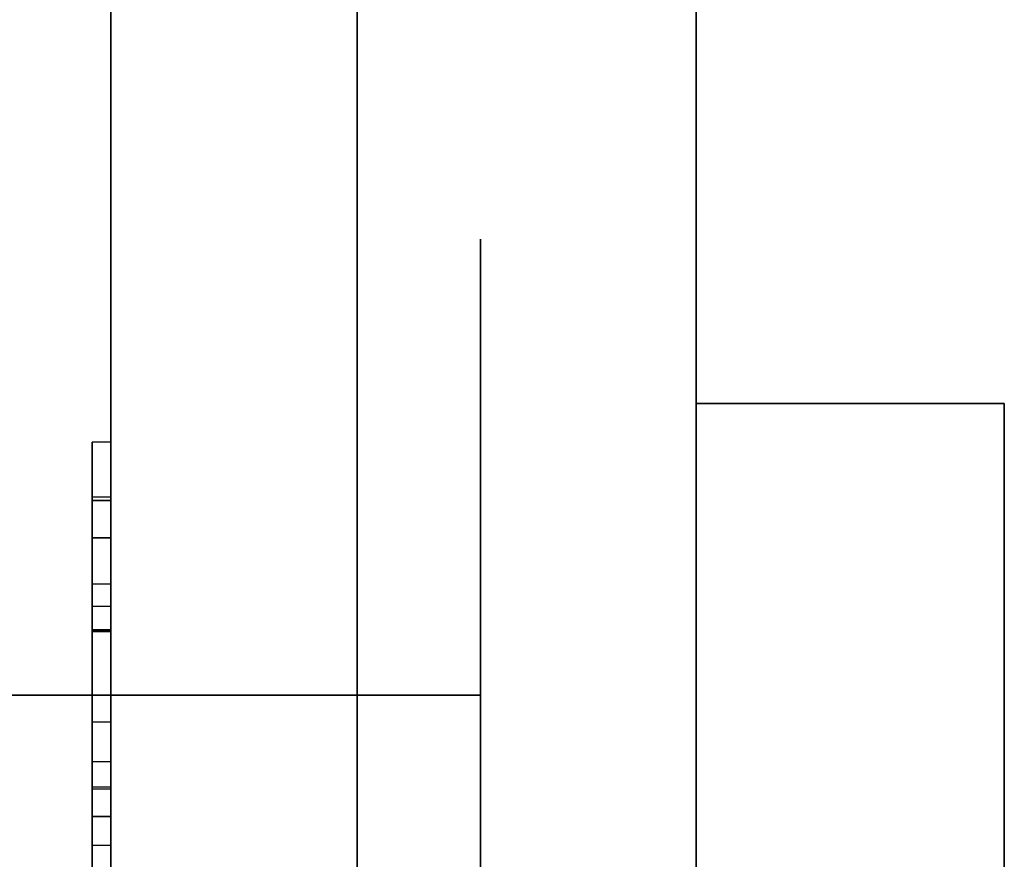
# Model space of a CAD drawing. Header units: millimetres. Extents: x 0 to 1524, y 0 to 1016.
# Tile 294 of 352: x 1394.22 to 1395.82, y 394.6 to 395.96. Entities that reach past the tile are written whole.
import ezdxf

# ---------------------------------------------------------------- set-up
doc = ezdxf.new("R2010")
doc.units = ezdxf.units.MM
doc.header["$LTSCALE"] = 83.82
doc.layers.get('0').update_dxf_attribs({"linetype": 'CONTINUOUS'})

msp = doc.modelspace()

# ---------------------------------------------------------------- linework, layer by layer
at = {"color": 7, "linetype": 'CONTINUOUS'}
for p, q in [((1395.3154, 400.3067), (1395.3154, 393.7067)), ((1395.3154, 393.7067), (1395.3154, 400.3067)), ((1395.3154, 400.3067), (1395.3154, 393.7067)), ((1395.3154, 393.7067), (1395.3154, 400.3067)), ((1395.3154, 400.3067), (1395.3154, 393.7067)), ((1395.3154, 393.7067), (1395.3154, 400.3067)), ((1395.3154, 400.3067), (1395.3154, 393.7067)), ((1395.3154, 393.7067), (1395.3154, 400.3067)), ((1394.7654, 395.6067), (1394.7654, 395.1067)), ((1394.7654, 395.0035), (1394.7654, 395.6067)), ((1394.7654, 395.6067), (1394.7654, 395.0035)), ((1394.7654, 395.1067), (1394.7654, 395.6067)), ((1394.7654, 395.6067), (1394.7654, 395.1067)), ((1394.7654, 395.0035), (1394.7654, 395.6067)), ((1394.7654, 395.6067), (1394.7654, 395.0035)), ((1394.7654, 395.1067), (1394.7654, 395.6067)), ((1394.7654, 395.6067), (1394.7654, 395.1067)), ((1394.7654, 395.0035), (1394.7654, 395.6067)), ((1394.7654, 395.6067), (1394.7654, 395.0035)), ((1394.7654, 395.1067), (1394.7654, 395.6067)), ((1394.7654, 395.6067), (1394.7654, 395.1067)), ((1394.7654, 395.0035), (1394.7654, 395.6067)), ((1394.7654, 395.6067), (1394.7654, 395.0035)), ((1394.7654, 395.1067), (1394.7654, 395.6067)), ((1394.9654, 395.6067), (1394.9654, 394.7067)), ((1394.9654, 395.1067), (1394.9654, 395.6067)), ((1394.9654, 395.6067), (1394.9654, 395.1067)), ((1394.9654, 394.7067), (1394.9654, 395.6067)), ((1394.9654, 395.6067), (1394.9654, 394.7067)), ((1394.9654, 395.1067), (1394.9654, 395.6067)), ((1394.9654, 395.6067), (1394.9654, 395.1067)), ((1394.9654, 394.7067), (1394.9654, 395.6067)), ((1394.9654, 395.6067), (1394.9654, 394.7067)), ((1394.9654, 395.1067), (1394.9654, 395.6067)), ((1394.9654, 395.6067), (1394.9654, 395.1067)), ((1394.9654, 394.7067), (1394.9654, 395.6067)), ((1394.9654, 395.6067), (1394.9654, 394.7067)), ((1394.9654, 395.1067), (1394.9654, 395.6067)), ((1394.9654, 395.6067), (1394.9654, 395.1067)), ((1394.9654, 394.7067), (1394.9654, 395.6067)), ((1395.3154, 395.3401), (1395.8154, 395.3401)), ((1395.3154, 393.7567), (1395.3154, 395.3401)), ((1395.3154, 395.3401), (1395.3154, 393.7567)), ((1395.8154, 395.3401), (1395.3154, 395.3401)), ((1395.3154, 395.3401), (1395.8154, 395.3401)), ((1395.3154, 393.7567), (1395.3154, 395.3401)), ((1395.3154, 395.3401), (1395.3154, 393.7567)), ((1395.8154, 395.3401), (1395.3154, 395.3401)), ((1395.3154, 395.3401), (1395.8154, 395.3401)), ((1395.3154, 393.7567), (1395.3154, 395.3401)), ((1395.3154, 395.3401), (1395.3154, 393.7567)), ((1395.8154, 395.3401), (1395.3154, 395.3401)), ((1395.3154, 395.3401), (1395.8154, 395.3401)), ((1395.3154, 393.7567), (1395.3154, 395.3401)), ((1395.3154, 395.3401), (1395.3154, 393.7567)), ((1395.8154, 395.3401), (1395.3154, 395.3401)), ((1395.8154, 395.3401), (1395.8154, 393.7567)), ((1395.8154, 393.7567), (1395.8154, 395.3401)), ((1395.8154, 395.3401), (1395.8154, 393.7567)), ((1395.8154, 393.7567), (1395.8154, 395.3401)), ((1395.8154, 395.3401), (1395.8154, 393.7567)), ((1395.8154, 393.7567), (1395.8154, 395.3401)), ((1395.8154, 395.3401), (1395.8154, 393.7567)), ((1395.8154, 393.7567), (1395.8154, 395.3401)), ((1394.3354, 395.2381), (1394.3354, 395.2772)), ((1394.3354, 395.2381), (1394.3354, 395.2772)), ((1394.3354, 395.2381), (1394.3354, 395.2772)), ((1394.3354, 395.2381), (1394.3354, 395.2772)), ((1394.3354, 395.277), (1394.3354, 395.2405)), ((1394.3354, 395.277), (1394.3354, 395.2405)), ((1394.3354, 395.277), (1394.3354, 395.2405)), ((1394.3354, 395.277), (1394.3354, 395.2405)), ((1394.3654, 395.2772), (1394.3654, 395.2381)), ((1394.3654, 395.2772), (1394.3654, 395.2381)), ((1394.3654, 395.2772), (1394.3654, 395.2381)), ((1394.3654, 395.2772), (1394.3654, 395.2381)), ((1394.3654, 395.2405), (1394.3654, 395.277)), ((1394.3654, 395.2405), (1394.3654, 395.277)), ((1394.3654, 395.2405), (1394.3654, 395.277)), ((1394.3654, 395.2405), (1394.3654, 395.277)), ((1394.3354, 395.2405), (1394.3354, 395.1166)), ((1394.3354, 395.2405), (1394.3354, 395.1166)), ((1394.3354, 395.2405), (1394.3354, 395.1166)), ((1394.3354, 395.2405), (1394.3354, 395.1166)), ((1394.3354, 394.1347), (1394.3354, 395.2381)), ((1394.3354, 394.1347), (1394.3354, 395.2381)), ((1394.3354, 394.1347), (1394.3354, 395.2381)), ((1394.3354, 394.1347), (1394.3354, 395.2381)), ((1394.3654, 395.1166), (1394.3654, 395.2405)), ((1394.3654, 395.1166), (1394.3654, 395.2405)), ((1394.3654, 395.1166), (1394.3654, 395.2405)), ((1394.3654, 395.1166), (1394.3654, 395.2405)), ((1394.3654, 395.2381), (1394.3654, 394.1347)), ((1394.3654, 395.2381), (1394.3654, 394.1347)), ((1394.3654, 395.2381), (1394.3654, 394.1347)), ((1394.3654, 395.2381), (1394.3654, 394.1347)), ((1394.3354, 395.1166), (1394.3354, 395.0844)), ((1394.3354, 395.1166), (1394.3354, 395.0844)), ((1394.3354, 395.1166), (1394.3354, 395.0844)), ((1394.3354, 395.1166), (1394.3354, 395.0844)), ((1394.3654, 395.0844), (1394.3654, 395.1166)), ((1394.3654, 395.0844), (1394.3654, 395.1166)), ((1394.3654, 395.0844), (1394.3654, 395.1166)), ((1394.3654, 395.0844), (1394.3654, 395.1166)), ((1394.7654, 395.1067), (1394.7654, 394.9667)), ((1394.7654, 394.9667), (1394.7654, 395.1067)), ((1394.7654, 395.1067), (1394.7654, 394.9667)), ((1394.7654, 394.9667), (1394.7654, 395.1067)), ((1394.7654, 395.1067), (1394.7654, 394.9667)), ((1394.7654, 394.9667), (1394.7654, 395.1067)), ((1394.7654, 395.1067), (1394.7654, 394.9667)), ((1394.7654, 394.9667), (1394.7654, 395.1067)), ((1394.9654, 394.9667), (1394.9654, 395.1067)), ((1394.9654, 395.1067), (1394.9654, 394.9667)), ((1394.9654, 394.9667), (1394.9654, 395.1067)), ((1394.9654, 395.1067), (1394.9654, 394.9667)), ((1394.9654, 394.9667), (1394.9654, 395.1067)), ((1394.9654, 395.1067), (1394.9654, 394.9667)), ((1394.9654, 394.9667), (1394.9654, 395.1067)), ((1394.9654, 395.1067), (1394.9654, 394.9667)), ((1394.3354, 395.0844), (1394.3354, 395.0474)), ((1394.3354, 395.0844), (1394.3354, 395.0474)), ((1394.3354, 395.0844), (1394.3354, 395.0474)), ((1394.3354, 395.0844), (1394.3354, 395.0474)), ((1394.3654, 395.0474), (1394.3654, 395.0845)), ((1394.3654, 395.0474), (1394.3654, 395.0845)), ((1394.3654, 395.0474), (1394.3654, 395.0845)), ((1394.3654, 395.0474), (1394.3654, 395.0845)), ((1394.3354, 395.0474), (1394.3654, 395.0474)), ((1394.3354, 395.0474), (1394.3654, 395.0474)), ((1394.3354, 395.0474), (1394.3654, 395.0474)), ((1394.3354, 395.0474), (1394.3654, 395.0474)), ((1394.3654, 395.0104), (1394.3354, 395.0104)), ((1394.3354, 395.0104), (1394.3354, 394.1367)), ((1394.3654, 395.0104), (1394.3354, 395.0104)), ((1394.3354, 395.0104), (1394.3354, 394.1367)), ((1394.3654, 395.0104), (1394.3354, 395.0104)), ((1394.3354, 395.0104), (1394.3354, 394.1367)), ((1394.3654, 395.0104), (1394.3354, 395.0104)), ((1394.3354, 395.0104), (1394.3354, 394.1367)), ((1394.3654, 394.1367), (1394.3654, 395.0104)), ((1394.3654, 394.1367), (1394.3654, 395.0104)), ((1394.3654, 394.1367), (1394.3654, 395.0104)), ((1394.3654, 394.1367), (1394.3654, 395.0104)), ((1394.7654, 394.7067), (1394.7654, 395.0035)), ((1394.7654, 395.0035), (1394.7654, 394.7067)), ((1394.7654, 394.7067), (1394.7654, 395.0035)), ((1394.7654, 395.0035), (1394.7654, 394.7067)), ((1394.7654, 394.7067), (1394.7654, 395.0035)), ((1394.7654, 395.0035), (1394.7654, 394.7067)), ((1394.7654, 394.7067), (1394.7654, 395.0035)), ((1394.7654, 395.0035), (1394.7654, 394.7067)), ((1394.3354, 394.9724), (1394.3354, 394.9337)), ((1394.3654, 394.9724), (1394.3354, 394.9724)), ((1394.3354, 394.9724), (1394.3354, 394.9337)), ((1394.3654, 394.9724), (1394.3354, 394.9724)), ((1394.3354, 394.9724), (1394.3354, 394.9337)), ((1394.3654, 394.9724), (1394.3354, 394.9724)), ((1394.3354, 394.9724), (1394.3354, 394.9337)), ((1394.3654, 394.9724), (1394.3354, 394.9724)), ((1394.3354, 394.9337), (1394.3354, 394.9719)), ((1394.3354, 394.9719), (1394.3654, 394.9719)), ((1394.3354, 394.9337), (1394.3354, 394.9719)), ((1394.3354, 394.9719), (1394.3654, 394.9719)), ((1394.3354, 394.9337), (1394.3354, 394.9719)), ((1394.3354, 394.9719), (1394.3654, 394.9719)), ((1394.3354, 394.9337), (1394.3354, 394.9719)), ((1394.3354, 394.9719), (1394.3654, 394.9719)), ((1394.3354, 394.9703), (1394.3354, 394.8233)), ((1394.3654, 394.9703), (1394.3354, 394.9703)), ((1394.3354, 394.9703), (1394.3354, 394.8233)), ((1394.3654, 394.9703), (1394.3354, 394.9703)), ((1394.3354, 394.9703), (1394.3354, 394.8233)), ((1394.3654, 394.9703), (1394.3354, 394.9703)), ((1394.3354, 394.9703), (1394.3354, 394.8233)), ((1394.3654, 394.9703), (1394.3354, 394.9703)), ((1394.3354, 394.9701), (1394.3654, 394.9701)), ((1394.3354, 394.7955), (1394.3354, 394.9701)), ((1394.3354, 394.9701), (1394.3654, 394.9701)), ((1394.3354, 394.7955), (1394.3354, 394.9701)), ((1394.3354, 394.9701), (1394.3654, 394.9701)), ((1394.3354, 394.7955), (1394.3354, 394.9701)), ((1394.3354, 394.9701), (1394.3654, 394.9701)), ((1394.3354, 394.7955), (1394.3354, 394.9701)), ((1394.3654, 394.9337), (1394.3654, 394.9724)), ((1394.3654, 394.9337), (1394.3654, 394.9724)), ((1394.3654, 394.9337), (1394.3654, 394.9724)), ((1394.3654, 394.9337), (1394.3654, 394.9724)), ((1394.3654, 394.9719), (1394.3654, 394.9337)), ((1394.3654, 394.9719), (1394.3654, 394.9337)), ((1394.3654, 394.9719), (1394.3654, 394.9337)), ((1394.3654, 394.9719), (1394.3654, 394.9337)), ((1394.3654, 394.8233), (1394.3654, 394.9703)), ((1394.3654, 394.8233), (1394.3654, 394.9703)), ((1394.3654, 394.8233), (1394.3654, 394.9703)), ((1394.3654, 394.8233), (1394.3654, 394.9703)), ((1394.3654, 394.9701), (1394.3654, 394.7955)), ((1394.3654, 394.9701), (1394.3654, 394.7955)), ((1394.3654, 394.9701), (1394.3654, 394.7955)), ((1394.3654, 394.9701), (1394.3654, 394.7955)), ((1394.7654, 394.9667), (1394.7654, 394.8667)), ((1394.7654, 394.8667), (1394.7654, 394.9667)), ((1394.7654, 394.9667), (1394.7654, 394.8667)), ((1394.7654, 394.8667), (1394.7654, 394.9667)), ((1394.7654, 394.9667), (1394.7654, 394.8667)), ((1394.7654, 394.8667), (1394.7654, 394.9667)), ((1394.7654, 394.9667), (1394.7654, 394.8667)), ((1394.7654, 394.8667), (1394.7654, 394.9667)), ((1394.9654, 394.8667), (1394.9654, 394.9667)), ((1394.9654, 394.9667), (1394.9654, 394.8667)), ((1394.9654, 394.8667), (1394.9654, 394.9667)), ((1394.9654, 394.9667), (1394.9654, 394.8667)), ((1394.9654, 394.8667), (1394.9654, 394.9667)), ((1394.9654, 394.9667), (1394.9654, 394.8667)), ((1394.9654, 394.8667), (1394.9654, 394.9667)), ((1394.9654, 394.9667), (1394.9654, 394.8667)), ((1394.3354, 394.9214), (1394.3354, 394.9337)), ((1394.3354, 394.9337), (1394.3354, 394.9214)), ((1394.3354, 394.9214), (1394.3354, 394.9337)), ((1394.3354, 394.9337), (1394.3354, 394.9214)), ((1394.3354, 394.9214), (1394.3354, 394.9337)), ((1394.3354, 394.9337), (1394.3354, 394.9214)), ((1394.3354, 394.9214), (1394.3354, 394.9337)), ((1394.3354, 394.9337), (1394.3354, 394.9214)), ((1394.3654, 394.9214), (1394.3654, 394.9337)), ((1394.3654, 394.9337), (1394.3654, 394.9214)), ((1394.3654, 394.9214), (1394.3654, 394.9337)), ((1394.3654, 394.9337), (1394.3654, 394.9214)), ((1394.3654, 394.9214), (1394.3654, 394.9337)), ((1394.3654, 394.9337), (1394.3654, 394.9214)), ((1394.3654, 394.9214), (1394.3654, 394.9337)), ((1394.3654, 394.9337), (1394.3654, 394.9214)), ((1394.7654, 394.8667), (1394.7654, 394.0667)), ((1394.9654, 394.8667), (1394.7654, 394.8667)), ((1394.7654, 394.8667), (1394.9654, 394.8667)), ((1394.7654, 394.0667), (1394.7654, 394.8667)), ((1394.7654, 394.8667), (1394.9654, 394.8667)), ((1394.9654, 394.8667), (1394.7654, 394.8667)), ((1394.7654, 394.8667), (1394.7654, 394.0667)), ((1394.9654, 394.8667), (1394.7654, 394.8667)), ((1394.7654, 394.8667), (1394.9654, 394.8667)), ((1394.7654, 394.0667), (1394.7654, 394.8667)), ((1394.7654, 394.8667), (1394.9654, 394.8667)), ((1394.9654, 394.8667), (1394.7654, 394.8667)), ((1394.7654, 394.8667), (1394.7654, 394.0667)), ((1394.9654, 394.8667), (1394.7654, 394.8667)), ((1394.7654, 394.8667), (1394.9654, 394.8667)), ((1394.7654, 394.0667), (1394.7654, 394.8667)), ((1394.7654, 394.8667), (1394.9654, 394.8667)), ((1394.9654, 394.8667), (1394.7654, 394.8667)), ((1394.7654, 394.8667), (1394.7654, 394.0667)), ((1394.9654, 394.8667), (1394.7654, 394.8667)), ((1394.7654, 394.8667), (1394.9654, 394.8667)), ((1394.7654, 394.0667), (1394.7654, 394.8667)), ((1394.7654, 394.8667), (1394.9654, 394.8667)), ((1394.9654, 394.8667), (1394.7654, 394.8667)), ((1394.9654, 394.0667), (1394.9654, 394.8667)), ((1394.9654, 394.8667), (1394.9654, 394.0667)), ((1394.9654, 394.0667), (1394.9654, 394.8667)), ((1394.9654, 394.8667), (1394.9654, 394.0667)), ((1394.9654, 394.0667), (1394.9654, 394.8667)), ((1394.9654, 394.8667), (1394.9654, 394.0667)), ((1394.9654, 394.0667), (1394.9654, 394.8667)), ((1394.9654, 394.8667), (1394.9654, 394.0667)), ((1394.3354, 394.8233), (1394.3654, 394.8233)), ((1394.3354, 394.8233), (1394.3654, 394.8233)), ((1394.3354, 394.8233), (1394.3654, 394.8233)), ((1394.3354, 394.8233), (1394.3654, 394.8233)), ((1394.3354, 394.7175), (1394.3354, 394.7955)), ((1394.3354, 394.7175), (1394.3354, 394.7955)), ((1394.3354, 394.7175), (1394.3354, 394.7955)), ((1394.3354, 394.7175), (1394.3354, 394.7955)), ((1394.3654, 394.7955), (1394.3654, 394.7175)), ((1394.3654, 394.7955), (1394.3654, 394.7175)), ((1394.3654, 394.7955), (1394.3654, 394.7175)), ((1394.3654, 394.7955), (1394.3654, 394.7175)), ((1394.3354, 394.7585), (1394.3354, 394.7148)), ((1394.3654, 394.7585), (1394.3354, 394.7585)), ((1394.3354, 394.7585), (1394.3354, 394.7148)), ((1394.3654, 394.7585), (1394.3354, 394.7585)), ((1394.3354, 394.7585), (1394.3354, 394.7148)), ((1394.3654, 394.7585), (1394.3354, 394.7585)), ((1394.3354, 394.7585), (1394.3354, 394.7148)), ((1394.3654, 394.7585), (1394.3354, 394.7585)), ((1394.3654, 394.7148), (1394.3654, 394.7585)), ((1394.3654, 394.7148), (1394.3654, 394.7585)), ((1394.3654, 394.7148), (1394.3654, 394.7585)), ((1394.3654, 394.7148), (1394.3654, 394.7585)), ((1394.3654, 394.7175), (1394.3354, 394.7175)), ((1394.3654, 394.7175), (1394.3354, 394.7175)), ((1394.3654, 394.7175), (1394.3354, 394.7175)), ((1394.3654, 394.7175), (1394.3354, 394.7175)), ((1394.3354, 394.7148), (1394.3654, 394.7148)), ((1394.3354, 394.7148), (1394.3654, 394.7148)), ((1394.3354, 394.7148), (1394.3654, 394.7148)), ((1394.3354, 394.7148), (1394.3654, 394.7148)), ((1394.7654, 393.9667), (1394.7654, 394.7067)), ((1394.7654, 394.7067), (1394.7654, 393.9667)), ((1394.7654, 393.9667), (1394.7654, 394.7067)), ((1394.7654, 394.7067), (1394.7654, 393.9667)), ((1394.7654, 393.9667), (1394.7654, 394.7067)), ((1394.7654, 394.7067), (1394.7654, 393.9667)), ((1394.7654, 393.9667), (1394.7654, 394.7067)), ((1394.7654, 394.7067), (1394.7654, 393.9667)), ((1394.9654, 394.7067), (1394.9654, 393.9667)), ((1394.9654, 393.9667), (1394.9654, 394.7067)), ((1394.9654, 394.7067), (1394.9654, 393.9667)), ((1394.9654, 393.9667), (1394.9654, 394.7067)), ((1394.9654, 394.7067), (1394.9654, 393.9667)), ((1394.9654, 393.9667), (1394.9654, 394.7067)), ((1394.9654, 394.7067), (1394.9654, 393.9667)), ((1394.9654, 393.9667), (1394.9654, 394.7067))]:
    msp.add_line(p, q, dxfattribs=at)
at = {"color": 6, "linetype": 'CONTINUOUS'}
for p, q in [((1394.3654, 400.2567), (1394.3654, 393.7567)), ((1394.3654, 393.7567), (1394.3654, 400.2567)), ((1394.3654, 400.2567), (1394.3654, 393.7567)), ((1394.3654, 393.7567), (1394.3654, 400.2567)), ((1394.3654, 400.2567), (1394.3654, 393.7567)), ((1394.3654, 393.7567), (1394.3654, 400.2567)), ((1394.3654, 400.2567), (1394.3654, 393.7567)), ((1394.3654, 393.7567), (1394.3654, 400.2567)), ((1394.7654, 396.6067), (1394.7654, 394.8667)), ((1394.7654, 394.8667), (1394.7654, 396.6067)), ((1394.7654, 396.6067), (1394.7654, 394.8667)), ((1394.7654, 394.8667), (1394.7654, 396.6067)), ((1394.7654, 396.6067), (1394.7654, 394.8667)), ((1394.7654, 394.8667), (1394.7654, 396.6067)), ((1394.7654, 396.6067), (1394.7654, 394.8667)), ((1394.7654, 394.8667), (1394.7654, 396.6067)), ((1394.7654, 396.6067), (1394.7654, 394.8667)), ((1394.7654, 394.8667), (1394.7654, 396.6067)), ((1394.7654, 396.6067), (1394.7654, 394.8667)), ((1394.7654, 394.8667), (1394.7654, 396.6067)), ((1394.7654, 396.6067), (1394.7654, 394.8667)), ((1394.7654, 394.8667), (1394.7654, 396.6067)), ((1394.7654, 396.6067), (1394.7654, 394.8667)), ((1394.7654, 394.8667), (1394.7654, 396.6067)), ((1394.3654, 395.277), (1394.3354, 395.277)), ((1394.3354, 395.1819), (1394.3354, 395.277)), ((1394.3354, 395.277), (1394.3354, 395.1828)), ((1394.3654, 395.277), (1394.3354, 395.277)), ((1394.3354, 395.1819), (1394.3354, 395.277)), ((1394.3354, 395.277), (1394.3354, 395.1828)), ((1394.3654, 395.277), (1394.3354, 395.277)), ((1394.3354, 395.1819), (1394.3354, 395.277)), ((1394.3354, 395.277), (1394.3354, 395.1828)), ((1394.3654, 395.277), (1394.3354, 395.277)), ((1394.3354, 395.1819), (1394.3354, 395.277)), ((1394.3354, 395.277), (1394.3354, 395.1828)), ((1394.3654, 395.1828), (1394.3654, 395.277)), ((1394.3654, 395.277), (1394.3654, 395.1819)), ((1394.3654, 395.1828), (1394.3654, 395.277)), ((1394.3654, 395.277), (1394.3654, 395.1819)), ((1394.3654, 395.1828), (1394.3654, 395.277)), ((1394.3654, 395.277), (1394.3654, 395.1819)), ((1394.3654, 395.1828), (1394.3654, 395.277)), ((1394.3654, 395.277), (1394.3654, 395.1819)), ((1394.3354, 395.1881), (1394.3354, 395.1217)), ((1394.3354, 395.1222), (1394.3354, 395.1881)), ((1394.3654, 395.1881), (1394.3354, 395.1881)), ((1394.3354, 395.1881), (1394.3354, 395.1217)), ((1394.3354, 395.1222), (1394.3354, 395.1881)), ((1394.3654, 395.1881), (1394.3354, 395.1881)), ((1394.3354, 395.1881), (1394.3354, 395.1217)), ((1394.3354, 395.1222), (1394.3354, 395.1881)), ((1394.3654, 395.1881), (1394.3354, 395.1881)), ((1394.3354, 395.1881), (1394.3354, 395.1217)), ((1394.3354, 395.1222), (1394.3354, 395.1881)), ((1394.3654, 395.1881), (1394.3354, 395.1881)), ((1394.3654, 395.1828), (1394.3354, 395.1828)), ((1394.3354, 395.1828), (1394.3354, 394.9724)), ((1394.3654, 395.1828), (1394.3354, 395.1828)), ((1394.3354, 395.1828), (1394.3354, 394.9724)), ((1394.3654, 395.1828), (1394.3354, 395.1828)), ((1394.3354, 395.1828), (1394.3354, 394.9724)), ((1394.3654, 395.1828), (1394.3354, 395.1828)), ((1394.3354, 395.1828), (1394.3354, 394.9724)), ((1394.3654, 395.1881), (1394.3654, 395.1222)), ((1394.3654, 395.1217), (1394.3654, 395.1881)), ((1394.3654, 395.1881), (1394.3654, 395.1222)), ((1394.3654, 395.1217), (1394.3654, 395.1881)), ((1394.3654, 395.1881), (1394.3654, 395.1222)), ((1394.3654, 395.1217), (1394.3654, 395.1881)), ((1394.3654, 395.1881), (1394.3654, 395.1222)), ((1394.3654, 395.1217), (1394.3654, 395.1881)), ((1394.3654, 394.9724), (1394.3654, 395.1828)), ((1394.3654, 394.9724), (1394.3654, 395.1828)), ((1394.3654, 394.9724), (1394.3654, 395.1828)), ((1394.3654, 394.9724), (1394.3654, 395.1828)), ((1394.3654, 395.1819), (1394.3354, 395.1819)), ((1394.3354, 394.9701), (1394.3354, 395.1819)), ((1394.3654, 395.1819), (1394.3354, 395.1819)), ((1394.3354, 394.9701), (1394.3354, 395.1819)), ((1394.3654, 395.1819), (1394.3354, 395.1819)), ((1394.3354, 394.9701), (1394.3354, 395.1819)), ((1394.3654, 395.1819), (1394.3354, 395.1819)), ((1394.3354, 394.9701), (1394.3354, 395.1819)), ((1394.3654, 395.1819), (1394.3654, 394.9701)), ((1394.3654, 395.1819), (1394.3654, 394.9701)), ((1394.3654, 395.1819), (1394.3654, 394.9701)), ((1394.3654, 395.1819), (1394.3654, 394.9701)), ((1394.3354, 394.9719), (1394.3354, 395.1222)), ((1394.3654, 395.1222), (1394.3354, 395.1222)), ((1394.3354, 394.9719), (1394.3354, 395.1222)), ((1394.3654, 395.1222), (1394.3354, 395.1222)), ((1394.3354, 394.9719), (1394.3354, 395.1222)), ((1394.3654, 395.1222), (1394.3354, 395.1222)), ((1394.3354, 394.9719), (1394.3354, 395.1222)), ((1394.3654, 395.1222), (1394.3354, 395.1222)), ((1394.3354, 395.1217), (1394.3354, 394.9703)), ((1394.3654, 395.1217), (1394.3354, 395.1217)), ((1394.3354, 395.1217), (1394.3354, 394.9703)), ((1394.3654, 395.1217), (1394.3354, 395.1217)), ((1394.3354, 395.1217), (1394.3354, 394.9703)), ((1394.3654, 395.1217), (1394.3354, 395.1217)), ((1394.3354, 395.1217), (1394.3354, 394.9703)), ((1394.3654, 395.1217), (1394.3354, 395.1217)), ((1394.3654, 395.1222), (1394.3654, 394.9719)), ((1394.3654, 395.1222), (1394.3654, 394.9719)), ((1394.3654, 395.1222), (1394.3654, 394.9719)), ((1394.3654, 395.1222), (1394.3654, 394.9719)), ((1394.3654, 394.9703), (1394.3654, 395.1217)), ((1394.3654, 394.9703), (1394.3654, 395.1217)), ((1394.3654, 394.9703), (1394.3654, 395.1217)), ((1394.3654, 394.9703), (1394.3654, 395.1217)), ((1394.3354, 395.0474), (1394.3354, 395.0104)), ((1394.3354, 395.0474), (1394.3354, 395.0104)), ((1394.3354, 395.0474), (1394.3354, 395.0104)), ((1394.3354, 395.0474), (1394.3354, 395.0104)), ((1394.3654, 395.0104), (1394.3654, 395.0474)), ((1394.3654, 395.0104), (1394.3654, 395.0474)), ((1394.3654, 395.0104), (1394.3654, 395.0474)), ((1394.3654, 395.0104), (1394.3654, 395.0474)), ((1394.3654, 395.0104), (1394.3354, 395.0104)), ((1394.3654, 395.0104), (1394.3354, 395.0104)), ((1394.3654, 395.0104), (1394.3354, 395.0104)), ((1394.3654, 395.0104), (1394.3354, 395.0104)), ((1394.7654, 394.8667), (1392.9214, 394.8667)), ((1392.9214, 394.8667), (1394.7654, 394.8667)), ((1394.7654, 394.8667), (1392.9214, 394.8667)), ((1392.9214, 394.8667), (1394.7654, 394.8667)), ((1394.7654, 394.8667), (1392.9214, 394.8667)), ((1392.9214, 394.8667), (1394.7654, 394.8667)), ((1394.7654, 394.8667), (1392.9214, 394.8667)), ((1392.9214, 394.8667), (1394.7654, 394.8667)), ((1392.9654, 394.8667), (1394.7654, 394.8667)), ((1394.7654, 394.8667), (1392.9654, 394.8667)), ((1392.9654, 394.8667), (1394.7654, 394.8667)), ((1394.7654, 394.8667), (1392.9654, 394.8667)), ((1392.9654, 394.8667), (1394.7654, 394.8667)), ((1394.7654, 394.8667), (1392.9654, 394.8667)), ((1392.9654, 394.8667), (1394.7654, 394.8667)), ((1394.7654, 394.8667), (1392.9654, 394.8667)), ((1394.7654, 394.8667), (1394.7654, 394.0667)), ((1394.7654, 394.0667), (1394.7654, 394.8667)), ((1394.7654, 394.8667), (1394.7654, 394.0667)), ((1394.7654, 394.8667), (1394.7654, 394.0667)), ((1394.7654, 394.8667), (1394.7654, 394.0667)), ((1394.7654, 394.0667), (1394.7654, 394.8667)), ((1394.7654, 394.8667), (1394.7654, 394.0667)), ((1394.7654, 394.8667), (1394.7654, 394.0667)), ((1394.7654, 394.8667), (1394.7654, 394.0667)), ((1394.7654, 394.0667), (1394.7654, 394.8667)), ((1394.7654, 394.8667), (1394.7654, 394.0667)), ((1394.7654, 394.8667), (1394.7654, 394.0667)), ((1394.7654, 394.8667), (1394.7654, 394.0667)), ((1394.7654, 394.0667), (1394.7654, 394.8667)), ((1394.7654, 394.8667), (1394.7654, 394.0667)), ((1394.7654, 394.8667), (1394.7654, 394.0667)), ((1394.9654, 394.8667), (1394.9654, 394.0667)), ((1394.9654, 394.0667), (1394.9654, 394.8667)), ((1394.9654, 394.8667), (1394.9654, 394.0667)), ((1394.9654, 394.0667), (1394.9654, 394.8667)), ((1394.9654, 394.8667), (1394.9654, 394.0667)), ((1394.9654, 394.0667), (1394.9654, 394.8667)), ((1394.9654, 394.8667), (1394.9654, 394.0667)), ((1394.9654, 394.0667), (1394.9654, 394.8667)), ((1394.3354, 394.8233), (1394.3354, 394.7585)), ((1394.3354, 394.8233), (1394.3354, 394.7585)), ((1394.3354, 394.8233), (1394.3354, 394.7585)), ((1394.3354, 394.8233), (1394.3354, 394.7585)), ((1394.3654, 394.7585), (1394.3654, 394.8233)), ((1394.3654, 394.7585), (1394.3654, 394.8233)), ((1394.3654, 394.7585), (1394.3654, 394.8233)), ((1394.3654, 394.7585), (1394.3654, 394.8233)), ((1394.3354, 394.6224), (1394.3354, 394.7175)), ((1394.3354, 394.6224), (1394.3354, 394.7175)), ((1394.3354, 394.6224), (1394.3354, 394.7175)), ((1394.3354, 394.6224), (1394.3354, 394.7175)), ((1394.3354, 394.7148), (1394.3354, 394.6696)), ((1394.3354, 394.7148), (1394.3354, 394.6696)), ((1394.3354, 394.7148), (1394.3354, 394.6696)), ((1394.3354, 394.7148), (1394.3354, 394.6696)), ((1394.3654, 394.7175), (1394.3654, 394.6224)), ((1394.3654, 394.7175), (1394.3654, 394.6224)), ((1394.3654, 394.7175), (1394.3654, 394.6224)), ((1394.3654, 394.7175), (1394.3654, 394.6224)), ((1394.3654, 394.6696), (1394.3654, 394.7148)), ((1394.3654, 394.6696), (1394.3654, 394.7148)), ((1394.3654, 394.6696), (1394.3654, 394.7148)), ((1394.3654, 394.6696), (1394.3654, 394.7148)), ((1394.3354, 394.6696), (1394.3354, 394.5937)), ((1394.3354, 394.6696), (1394.3654, 394.6696)), ((1394.3654, 394.6696), (1394.3354, 394.6696)), ((1394.3354, 394.6696), (1394.3354, 394.5937)), ((1394.3354, 394.6696), (1394.3654, 394.6696)), ((1394.3654, 394.6696), (1394.3354, 394.6696)), ((1394.3354, 394.6696), (1394.3354, 394.5937)), ((1394.3354, 394.6696), (1394.3654, 394.6696)), ((1394.3654, 394.6696), (1394.3354, 394.6696)), ((1394.3354, 394.6696), (1394.3354, 394.5937)), ((1394.3354, 394.6696), (1394.3654, 394.6696)), ((1394.3654, 394.6696), (1394.3354, 394.6696)), ((1394.3654, 394.5937), (1394.3654, 394.6696)), ((1394.3654, 394.5937), (1394.3654, 394.6696)), ((1394.3654, 394.5937), (1394.3654, 394.6696)), ((1394.3654, 394.5937), (1394.3654, 394.6696)), ((1394.3354, 394.4198), (1394.3354, 394.6224)), ((1394.3654, 394.6224), (1394.3354, 394.6224)), ((1394.3354, 394.4198), (1394.3354, 394.6224)), ((1394.3654, 394.6224), (1394.3354, 394.6224)), ((1394.3354, 394.4198), (1394.3354, 394.6224)), ((1394.3654, 394.6224), (1394.3354, 394.6224)), ((1394.3354, 394.4198), (1394.3354, 394.6224)), ((1394.3654, 394.6224), (1394.3354, 394.6224)), ((1394.3654, 394.6224), (1394.3654, 394.4198)), ((1394.3654, 394.6224), (1394.3654, 394.4198)), ((1394.3654, 394.6224), (1394.3654, 394.4198)), ((1394.3654, 394.6224), (1394.3654, 394.4198))]:
    msp.add_line(p, q, dxfattribs=at)
for points in [[(1394.3654, 395.0067), (1394.3654, 395.0843), (1394.3654, 395.1591), (1394.3654, 395.228), (1394.3654, 395.2895), (1394.3654, 395.339), (1394.3654, 395.3759), (1394.3654, 395.3988), (1394.3654, 395.4067), (1394.3654, 395.399), (1394.3654, 395.3765), (1394.3654, 395.3398), (1394.3654, 395.2895), (1394.3654, 395.2292), (1394.3654, 395.1604), (1394.3654, 395.0857), (1394.3654, 395.0067)], [(1394.3654, 395.0067), (1394.3654, 395.0843), (1394.3654, 395.1591), (1394.3654, 395.228), (1394.3654, 395.2895), (1394.3654, 395.339), (1394.3654, 395.3759), (1394.3654, 395.3988), (1394.3654, 395.4067), (1394.3654, 395.399), (1394.3654, 395.3765), (1394.3654, 395.3398), (1394.3654, 395.2895), (1394.3654, 395.2292), (1394.3654, 395.1604), (1394.3654, 395.0857), (1394.3654, 395.0067)], [(1394.3654, 395.0067), (1394.3654, 395.0843), (1394.3654, 395.1591), (1394.3654, 395.228), (1394.3654, 395.2895), (1394.3654, 395.339), (1394.3654, 395.3759), (1394.3654, 395.3988), (1394.3654, 395.4067), (1394.3654, 395.399), (1394.3654, 395.3765), (1394.3654, 395.3398), (1394.3654, 395.2895), (1394.3654, 395.2292), (1394.3654, 395.1604), (1394.3654, 395.0857), (1394.3654, 395.0067)], [(1394.3654, 395.0067), (1394.3654, 395.0843), (1394.3654, 395.1591), (1394.3654, 395.228), (1394.3654, 395.2895), (1394.3654, 395.339), (1394.3654, 395.3759), (1394.3654, 395.3988), (1394.3654, 395.4067), (1394.3654, 395.399), (1394.3654, 395.3765), (1394.3654, 395.3398), (1394.3654, 395.2895), (1394.3654, 395.2292), (1394.3654, 395.1604), (1394.3654, 395.0857), (1394.3654, 395.0067)], [(1394.3654, 395.0067), (1394.3654, 395.0843), (1394.3654, 395.1591), (1394.3654, 395.228), (1394.3654, 395.2895), (1394.3654, 395.339), (1394.3654, 395.3759), (1394.3654, 395.3988), (1394.3654, 395.4067), (1394.3654, 395.399), (1394.3654, 395.3765), (1394.3654, 395.3398), (1394.3654, 395.2895), (1394.3654, 395.2292), (1394.3654, 395.1604), (1394.3654, 395.0857), (1394.3654, 395.0067)], [(1394.3654, 395.0067), (1394.3654, 395.0843), (1394.3654, 395.1591), (1394.3654, 395.228), (1394.3654, 395.2895), (1394.3654, 395.339), (1394.3654, 395.3759), (1394.3654, 395.3988), (1394.3654, 395.4067), (1394.3654, 395.399), (1394.3654, 395.3765), (1394.3654, 395.3398), (1394.3654, 395.2895), (1394.3654, 395.2292), (1394.3654, 395.1604), (1394.3654, 395.0857), (1394.3654, 395.0067)], [(1394.3654, 395.0067), (1394.3654, 395.0843), (1394.3654, 395.1591), (1394.3654, 395.228), (1394.3654, 395.2895), (1394.3654, 395.339), (1394.3654, 395.3759), (1394.3654, 395.3988), (1394.3654, 395.4067), (1394.3654, 395.399), (1394.3654, 395.3765), (1394.3654, 395.3398), (1394.3654, 395.2895), (1394.3654, 395.2292), (1394.3654, 395.1604), (1394.3654, 395.0857), (1394.3654, 395.0067)], [(1394.3654, 395.0067), (1394.3654, 395.0843), (1394.3654, 395.1591), (1394.3654, 395.228), (1394.3654, 395.2895), (1394.3654, 395.339), (1394.3654, 395.3759), (1394.3654, 395.3988), (1394.3654, 395.4067), (1394.3654, 395.399), (1394.3654, 395.3765), (1394.3654, 395.3398), (1394.3654, 395.2895), (1394.3654, 395.2292), (1394.3654, 395.1604), (1394.3654, 395.0857), (1394.3654, 395.0067)], [(1394.3654, 395.0067), (1394.3654, 394.929), (1394.3654, 394.8542), (1394.3654, 394.7853), (1394.3654, 394.7238), (1394.3654, 394.6743), (1394.3654, 394.6374), (1394.3654, 394.6145), (1394.3654, 394.6067), (1394.3654, 394.6143), (1394.3654, 394.6368), (1394.3654, 394.6735), (1394.3654, 394.7238), (1394.3654, 394.7841), (1394.3654, 394.8529), (1394.3654, 394.9276), (1394.3654, 395.0067)], [(1394.3654, 395.0067), (1394.3654, 394.929), (1394.3654, 394.8542), (1394.3654, 394.7853), (1394.3654, 394.7238), (1394.3654, 394.6743), (1394.3654, 394.6374), (1394.3654, 394.6145), (1394.3654, 394.6067), (1394.3654, 394.6143), (1394.3654, 394.6368), (1394.3654, 394.6735), (1394.3654, 394.7238), (1394.3654, 394.7841), (1394.3654, 394.8529), (1394.3654, 394.9276), (1394.3654, 395.0067)], [(1394.3654, 395.0067), (1394.3654, 394.929), (1394.3654, 394.8542), (1394.3654, 394.7853), (1394.3654, 394.7238), (1394.3654, 394.6743), (1394.3654, 394.6374), (1394.3654, 394.6145), (1394.3654, 394.6067), (1394.3654, 394.6143), (1394.3654, 394.6368), (1394.3654, 394.6735), (1394.3654, 394.7238), (1394.3654, 394.7841), (1394.3654, 394.8529), (1394.3654, 394.9276), (1394.3654, 395.0067)], [(1394.3654, 395.0067), (1394.3654, 394.929), (1394.3654, 394.8542), (1394.3654, 394.7853), (1394.3654, 394.7238), (1394.3654, 394.6743), (1394.3654, 394.6374), (1394.3654, 394.6145), (1394.3654, 394.6067), (1394.3654, 394.6143), (1394.3654, 394.6368), (1394.3654, 394.6735), (1394.3654, 394.7238), (1394.3654, 394.7841), (1394.3654, 394.8529), (1394.3654, 394.9276), (1394.3654, 395.0067)], [(1394.3654, 395.0067), (1394.3654, 394.929), (1394.3654, 394.8542), (1394.3654, 394.7853), (1394.3654, 394.7238), (1394.3654, 394.6743), (1394.3654, 394.6374), (1394.3654, 394.6145), (1394.3654, 394.6067), (1394.3654, 394.6143), (1394.3654, 394.6368), (1394.3654, 394.6735), (1394.3654, 394.7238), (1394.3654, 394.7841), (1394.3654, 394.8529), (1394.3654, 394.9276), (1394.3654, 395.0067)], [(1394.3654, 395.0067), (1394.3654, 394.929), (1394.3654, 394.8542), (1394.3654, 394.7853), (1394.3654, 394.7238), (1394.3654, 394.6743), (1394.3654, 394.6374), (1394.3654, 394.6145), (1394.3654, 394.6067), (1394.3654, 394.6143), (1394.3654, 394.6368), (1394.3654, 394.6735), (1394.3654, 394.7238), (1394.3654, 394.7841), (1394.3654, 394.8529), (1394.3654, 394.9276), (1394.3654, 395.0067)], [(1394.3654, 395.0067), (1394.3654, 394.929), (1394.3654, 394.8542), (1394.3654, 394.7853), (1394.3654, 394.7238), (1394.3654, 394.6743), (1394.3654, 394.6374), (1394.3654, 394.6145), (1394.3654, 394.6067), (1394.3654, 394.6143), (1394.3654, 394.6368), (1394.3654, 394.6735), (1394.3654, 394.7238), (1394.3654, 394.7841), (1394.3654, 394.8529), (1394.3654, 394.9276), (1394.3654, 395.0067)], [(1394.3654, 395.0067), (1394.3654, 394.929), (1394.3654, 394.8542), (1394.3654, 394.7853), (1394.3654, 394.7238), (1394.3654, 394.6743), (1394.3654, 394.6374), (1394.3654, 394.6145), (1394.3654, 394.6067), (1394.3654, 394.6143), (1394.3654, 394.6368), (1394.3654, 394.6735), (1394.3654, 394.7238), (1394.3654, 394.7841), (1394.3654, 394.8529), (1394.3654, 394.9276), (1394.3654, 395.0067)], [(1394.9654, 394.8667), (1394.9616, 394.8667), (1394.9503, 394.8667), (1394.932, 394.8667), (1394.9068, 394.8667), (1394.8766, 394.8667), (1394.8422, 394.8667), (1394.8049, 394.8667), (1394.7654, 394.8667)], [(1394.7654, 394.8667), (1394.8042, 394.8667), (1394.8416, 394.8667), (1394.8761, 394.8667), (1394.9068, 394.8667), (1394.9316, 394.8667), (1394.95, 394.8667), (1394.9614, 394.8667), (1394.9654, 394.8667)], [(1394.9654, 394.8667), (1394.9616, 394.8667), (1394.9503, 394.8667), (1394.932, 394.8667), (1394.9068, 394.8667), (1394.8766, 394.8667), (1394.8422, 394.8667), (1394.8049, 394.8667), (1394.7654, 394.8667)], [(1394.7654, 394.8667), (1394.8042, 394.8667), (1394.8416, 394.8667), (1394.8761, 394.8667), (1394.9068, 394.8667), (1394.9316, 394.8667), (1394.95, 394.8667), (1394.9614, 394.8667), (1394.9654, 394.8667)], [(1394.9654, 394.8667), (1394.9616, 394.8667), (1394.9503, 394.8667), (1394.932, 394.8667), (1394.9068, 394.8667), (1394.8766, 394.8667), (1394.8422, 394.8667), (1394.8049, 394.8667), (1394.7654, 394.8667)], [(1394.7654, 394.8667), (1394.8042, 394.8667), (1394.8416, 394.8667), (1394.8761, 394.8667), (1394.9068, 394.8667), (1394.9316, 394.8667), (1394.95, 394.8667), (1394.9614, 394.8667), (1394.9654, 394.8667)], [(1394.9654, 394.8667), (1394.9616, 394.8667), (1394.9503, 394.8667), (1394.932, 394.8667), (1394.9068, 394.8667), (1394.8766, 394.8667), (1394.8422, 394.8667), (1394.8049, 394.8667), (1394.7654, 394.8667)], [(1394.7654, 394.8667), (1394.8042, 394.8667), (1394.8416, 394.8667), (1394.8761, 394.8667), (1394.9068, 394.8667), (1394.9316, 394.8667), (1394.95, 394.8667), (1394.9614, 394.8667), (1394.9654, 394.8667)]]:
    msp.add_lwpolyline(points, dxfattribs=at)
at = {"color": 7, "linetype": 'CONTINUOUS'}
for points in [[(1394.7654, 395.0067), (1394.7654, 395.0395), (1394.7654, 395.0711), (1394.7654, 395.1002), (1394.7654, 395.1262), (1394.7654, 395.1471), (1394.7654, 395.1627), (1394.7654, 395.1724), (1394.7654, 395.1757), (1394.7654, 395.1725), (1394.7654, 395.163), (1394.7654, 395.1475), (1394.7654, 395.1262), (1394.7654, 395.1007), (1394.7654, 395.0716), (1394.7654, 395.0401), (1394.7654, 395.0067)], [(1394.7654, 395.0067), (1394.7654, 395.0395), (1394.7654, 395.0711), (1394.7654, 395.1002), (1394.7654, 395.1262), (1394.7654, 395.1471), (1394.7654, 395.1627), (1394.7654, 395.1724), (1394.7654, 395.1757), (1394.7654, 395.1725), (1394.7654, 395.163), (1394.7654, 395.1475), (1394.7654, 395.1262), (1394.7654, 395.1007), (1394.7654, 395.0716), (1394.7654, 395.0401), (1394.7654, 395.0067)], [(1394.7654, 395.0067), (1394.7654, 395.0395), (1394.7654, 395.0711), (1394.7654, 395.1002), (1394.7654, 395.1262), (1394.7654, 395.1471), (1394.7654, 395.1627), (1394.7654, 395.1724), (1394.7654, 395.1757), (1394.7654, 395.1725), (1394.7654, 395.163), (1394.7654, 395.1475), (1394.7654, 395.1262), (1394.7654, 395.1007), (1394.7654, 395.0716), (1394.7654, 395.0401), (1394.7654, 395.0067)], [(1394.7654, 395.0067), (1394.7654, 395.0395), (1394.7654, 395.0711), (1394.7654, 395.1002), (1394.7654, 395.1262), (1394.7654, 395.1471), (1394.7654, 395.1627), (1394.7654, 395.1724), (1394.7654, 395.1757), (1394.7654, 395.1725), (1394.7654, 395.163), (1394.7654, 395.1475), (1394.7654, 395.1262), (1394.7654, 395.1007), (1394.7654, 395.0716), (1394.7654, 395.0401), (1394.7654, 395.0067)], [(1394.7654, 395.0067), (1394.7654, 395.0395), (1394.7654, 395.0711), (1394.7654, 395.1002), (1394.7654, 395.1262), (1394.7654, 395.1471), (1394.7654, 395.1627), (1394.7654, 395.1724), (1394.7654, 395.1757), (1394.7654, 395.1725), (1394.7654, 395.163), (1394.7654, 395.1475), (1394.7654, 395.1262), (1394.7654, 395.1007), (1394.7654, 395.0716), (1394.7654, 395.0401), (1394.7654, 395.0067)], [(1394.7654, 395.0067), (1394.7654, 395.0395), (1394.7654, 395.0711), (1394.7654, 395.1002), (1394.7654, 395.1262), (1394.7654, 395.1471), (1394.7654, 395.1627), (1394.7654, 395.1724), (1394.7654, 395.1757), (1394.7654, 395.1725), (1394.7654, 395.163), (1394.7654, 395.1475), (1394.7654, 395.1262), (1394.7654, 395.1007), (1394.7654, 395.0716), (1394.7654, 395.0401), (1394.7654, 395.0067)], [(1394.7654, 395.0067), (1394.7654, 395.0395), (1394.7654, 395.0711), (1394.7654, 395.1002), (1394.7654, 395.1262), (1394.7654, 395.1471), (1394.7654, 395.1627), (1394.7654, 395.1724), (1394.7654, 395.1757), (1394.7654, 395.1725), (1394.7654, 395.163), (1394.7654, 395.1475), (1394.7654, 395.1262), (1394.7654, 395.1007), (1394.7654, 395.0716), (1394.7654, 395.0401), (1394.7654, 395.0067)], [(1394.7654, 395.0067), (1394.7654, 395.0395), (1394.7654, 395.0711), (1394.7654, 395.1002), (1394.7654, 395.1262), (1394.7654, 395.1471), (1394.7654, 395.1627), (1394.7654, 395.1724), (1394.7654, 395.1757), (1394.7654, 395.1725), (1394.7654, 395.163), (1394.7654, 395.1475), (1394.7654, 395.1262), (1394.7654, 395.1007), (1394.7654, 395.0716), (1394.7654, 395.0401), (1394.7654, 395.0067)], [(1394.7654, 395.0067), (1394.7654, 394.9738), (1394.7654, 394.9422), (1394.7654, 394.9131), (1394.7654, 394.8871), (1394.7654, 394.8662), (1394.7654, 394.8506), (1394.7654, 394.8409), (1394.7654, 394.8376), (1394.7654, 394.8408), (1394.7654, 394.8504), (1394.7654, 394.8658), (1394.7654, 394.8871), (1394.7654, 394.9126), (1394.7654, 394.9417), (1394.7654, 394.9732), (1394.7654, 395.0067)], [(1394.7654, 395.0067), (1394.7654, 394.9738), (1394.7654, 394.9422), (1394.7654, 394.9131), (1394.7654, 394.8871), (1394.7654, 394.8662), (1394.7654, 394.8506), (1394.7654, 394.8409), (1394.7654, 394.8376), (1394.7654, 394.8408), (1394.7654, 394.8504), (1394.7654, 394.8658), (1394.7654, 394.8871), (1394.7654, 394.9126), (1394.7654, 394.9417), (1394.7654, 394.9732), (1394.7654, 395.0067)], [(1394.7654, 395.0067), (1394.7654, 394.9738), (1394.7654, 394.9422), (1394.7654, 394.9131), (1394.7654, 394.8871), (1394.7654, 394.8662), (1394.7654, 394.8506), (1394.7654, 394.8409), (1394.7654, 394.8376), (1394.7654, 394.8408), (1394.7654, 394.8504), (1394.7654, 394.8658), (1394.7654, 394.8871), (1394.7654, 394.9126), (1394.7654, 394.9417), (1394.7654, 394.9732), (1394.7654, 395.0067)], [(1394.7654, 395.0067), (1394.7654, 394.9738), (1394.7654, 394.9422), (1394.7654, 394.9131), (1394.7654, 394.8871), (1394.7654, 394.8662), (1394.7654, 394.8506), (1394.7654, 394.8409), (1394.7654, 394.8376), (1394.7654, 394.8408), (1394.7654, 394.8504), (1394.7654, 394.8658), (1394.7654, 394.8871), (1394.7654, 394.9126), (1394.7654, 394.9417), (1394.7654, 394.9732), (1394.7654, 395.0067)], [(1394.7654, 395.0067), (1394.7654, 394.9738), (1394.7654, 394.9422), (1394.7654, 394.9131), (1394.7654, 394.8871), (1394.7654, 394.8662), (1394.7654, 394.8506), (1394.7654, 394.8409), (1394.7654, 394.8376), (1394.7654, 394.8408), (1394.7654, 394.8504), (1394.7654, 394.8658), (1394.7654, 394.8871), (1394.7654, 394.9126), (1394.7654, 394.9417), (1394.7654, 394.9732), (1394.7654, 395.0067)], [(1394.7654, 395.0067), (1394.7654, 394.9738), (1394.7654, 394.9422), (1394.7654, 394.9131), (1394.7654, 394.8871), (1394.7654, 394.8662), (1394.7654, 394.8506), (1394.7654, 394.8409), (1394.7654, 394.8376), (1394.7654, 394.8408), (1394.7654, 394.8504), (1394.7654, 394.8658), (1394.7654, 394.8871), (1394.7654, 394.9126), (1394.7654, 394.9417), (1394.7654, 394.9732), (1394.7654, 395.0067)], [(1394.7654, 395.0067), (1394.7654, 394.9738), (1394.7654, 394.9422), (1394.7654, 394.9131), (1394.7654, 394.8871), (1394.7654, 394.8662), (1394.7654, 394.8506), (1394.7654, 394.8409), (1394.7654, 394.8376), (1394.7654, 394.8408), (1394.7654, 394.8504), (1394.7654, 394.8658), (1394.7654, 394.8871), (1394.7654, 394.9126), (1394.7654, 394.9417), (1394.7654, 394.9732), (1394.7654, 395.0067)], [(1394.7654, 395.0067), (1394.7654, 394.9738), (1394.7654, 394.9422), (1394.7654, 394.9131), (1394.7654, 394.8871), (1394.7654, 394.8662), (1394.7654, 394.8506), (1394.7654, 394.8409), (1394.7654, 394.8376), (1394.7654, 394.8408), (1394.7654, 394.8504), (1394.7654, 394.8658), (1394.7654, 394.8871), (1394.7654, 394.9126), (1394.7654, 394.9417), (1394.7654, 394.9732), (1394.7654, 395.0067)]]:
    msp.add_lwpolyline(points, dxfattribs=at)

doc.saveas('drawing.dxf')
